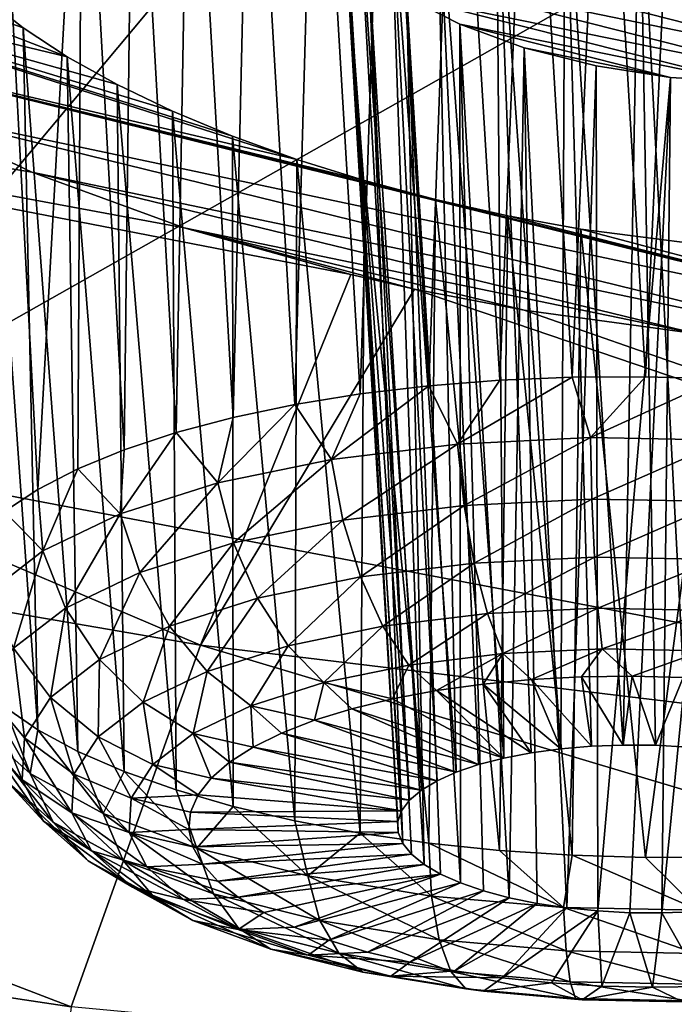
# Model space of a CAD drawing. Header units: metres. Extents: x -90 to 304, y -90 to 74.
# Tile 227 of 570: x 212.57 to 213.91, y -1.5 to 0.51. Entities that reach past the tile are written whole.
import ezdxf

# ---------------------------------------------------------------- set-up
doc = ezdxf.new("R2010")
doc.units = ezdxf.units.M
doc.layers.add('solid_21662050_350', color=7, linetype='CONTINUOUS')

msp = doc.modelspace()

# ---------------------------------------------------------------- linework, layer by layer
at = {"layer": 'solid_21662050_350'}
for points in [[(212.861694, 4.843024, 219.112793), (205.301147, 1.292961, 221.476608), (208.595856, 0.413328, 223.919876)], [(215.873734, 4.158753, 221.013428), (212.861694, 4.843024, 219.112793), (208.595856, 0.413328, 223.919876)], [(215.873734, 4.158753, 221.013428), (208.595856, 0.413328, 223.919876), (212.084122, -0.376045, 226.112442)], [(219.035385, 3.556889, 222.685165), (215.873734, 4.158753, 221.013428), (212.084122, -0.376045, 226.112442)], [(219.035385, 3.556889, 222.685165), (212.084122, -0.376045, 226.112442), (215.744446, -1.070291, 228.040787)], [(213.046768, 1.243594, 167.86676), (213.179489, 1.254418, 167.791367), (213.136154, -0.278692, 167.373703)], [(213.179489, 1.254418, 167.791367), (213.269684, -0.257035, 167.309174), (213.136154, -0.278692, 167.373703)], [(213.179489, 1.254418, 167.791367), (213.319138, 1.259168, 167.728149), (213.269684, -0.257035, 167.309174)], [(213.319138, 1.259168, 167.728149), (213.409592, -0.240371, 167.258087), (213.269684, -0.257035, 167.309174)], [(213.319138, 1.259168, 167.728149), (213.464294, 1.257773, 167.677826), (213.409592, -0.240371, 167.258087)], [(213.464294, 1.257773, 167.677826), (213.554337, -0.228881, 167.220993), (213.409592, -0.240371, 167.258087)], [(213.464294, 1.257773, 167.677826), (213.613525, 1.250233, 167.64093), (213.554337, -0.228881, 167.220993)], [(213.613525, 1.250233, 167.64093), (213.702347, -0.222692, 167.198303), (213.554337, -0.228881, 167.220993)], [(213.613525, 1.250233, 167.64093), (213.765366, 1.236612, 167.617859), (213.702347, -0.222692, 167.198303)], [(212.807098, 1.204262, 168.050903), (212.922241, 1.226814, 167.953583), (212.893997, -0.335982, 167.540085)], [(212.922241, 1.226814, 167.953583), (213.010468, -0.305104, 167.450943), (212.893997, -0.335982, 167.540085)], [(212.922241, 1.226814, 167.953583), (213.046768, 1.243594, 167.86676), (213.010468, -0.305104, 167.450943)], [(213.046768, 1.243594, 167.86676), (213.136154, -0.278692, 167.373703), (213.010468, -0.305104, 167.450943)], [(213.765366, 1.236612, 167.617859), (213.852005, -0.221872, 167.190262), (213.702347, -0.222692, 167.198303)], [(213.765366, 1.236612, 167.617859), (213.918213, 1.217034, 167.608902), (213.852005, -0.221872, 167.190262)], [(213.918213, 1.217034, 167.608902), (214.001663, -0.226429, 167.196945), (213.852005, -0.221872, 167.190262)], [(212.702454, 1.176172, 168.157761), (212.807098, 1.204262, 168.050903), (212.788025, -0.370987, 167.640121)], [(212.807098, 1.204262, 168.050903), (212.893997, -0.335982, 167.540085), (212.788025, -0.370987, 167.640121)], [(212.528488, 1.104564, 168.395752), (212.702454, 1.176172, 168.157761), (212.612091, -0.451803, 167.868408)], [(212.702454, 1.176172, 168.157761), (212.69371, -0.409735, 167.749954), (212.612091, -0.451803, 167.868408)], [(212.702454, 1.176172, 168.157761), (212.788025, -0.370987, 167.640121), (212.69371, -0.409735, 167.749954)], [(212.528488, 1.104564, 168.395752), (212.612091, -0.451803, 167.868408), (212.544052, -0.49673, 167.994156)], [(213.54686, 0.885593, 168.535507), (213.425125, 0.866268, 168.627258), (213.562683, -1.000402, 167.991699)], [(213.687683, 0.890221, 168.472366), (213.54686, 0.885593, 168.535507), (213.67897, -0.981541, 167.935501)], [(213.54686, 0.885593, 168.535507), (213.618896, -0.989641, 167.960022), (213.67897, -0.981541, 167.935501)], [(213.54686, 0.885593, 168.535507), (213.562683, -1.000402, 167.991699), (213.618896, -0.989641, 167.960022)], [(213.687683, 0.890221, 168.472366), (213.67897, -0.981541, 167.935501), (213.741913, -0.976241, 167.918549)], [(213.687683, 0.890221, 168.472366), (213.741913, -0.976241, 167.918549), (213.806656, -0.973832, 167.909439)], [(213.839371, 0.879772, 168.441818), (213.687683, 0.890221, 168.472366), (213.806656, -0.973832, 167.909439)], [(213.425125, 0.866268, 168.627258), (213.329391, 0.833457, 168.742111), (213.465683, -1.029133, 168.074188)], [(213.425125, 0.866268, 168.627258), (213.511337, -1.01364, 168.029968), (213.562683, -1.000402, 167.991699)], [(213.425125, 0.866268, 168.627258), (213.465683, -1.029133, 168.074188), (213.511337, -1.01364, 168.029968)], [(213.839371, 0.879772, 168.441818), (213.806656, -0.973832, 167.909439), (213.872025, -0.974355, 167.908325)], [(213.839371, 0.879772, 168.441818), (213.872025, -0.974355, 167.908325), (213.936981, -0.977801, 167.915268)], [(213.992874, 0.854781, 168.445908), (213.839371, 0.879772, 168.441818), (213.936981, -0.977801, 167.915268)], [(213.329391, 0.833457, 168.742111), (214.465775, 0.481662, 169.177292), (213.265045, 0.789112, 168.873337)], [(213.329391, 0.833457, 168.742111), (213.265045, 0.789112, 168.873337), (213.394608, -1.065768, 168.177338)], [(214.495041, 0.534557, 169.038239), (214.465775, 0.481662, 169.177292), (213.329391, 0.833457, 168.742111)], [(213.329391, 0.833457, 168.742111), (213.426559, -1.046605, 168.123581), (213.465683, -1.029133, 168.074188)], [(213.329391, 0.833457, 168.742111), (213.394608, -1.065768, 168.177338), (213.426559, -1.046605, 168.123581)], [(213.235703, 0.735798, 169.013367), (213.370377, -1.086289, 168.234512), (213.265045, 0.789112, 168.873337)], [(213.235703, 0.735798, 169.013367), (213.265045, 0.789112, 168.873337), (214.402161, 0.437652, 169.307373)], [(213.394608, -1.065768, 168.177338), (213.265045, 0.789112, 168.873337), (213.370377, -1.086289, 168.234512)], [(214.402161, 0.437652, 169.307373), (213.265045, 0.789112, 168.873337), (214.465775, 0.481662, 169.177292)], [(212.671783, 0.431546, 169.972763), (211.935532, 0.609747, 169.828033), (211.827133, 0.756551, 169.513107)], [(212.581909, 0.490565, 169.863022), (211.827133, 0.756551, 169.513107), (212.504822, 0.551051, 169.745041)], [(212.671783, 0.431546, 169.972763), (211.827133, 0.756551, 169.513107), (212.581909, 0.490565, 169.863022)], [(208.976837, -0.086984, 172.869247), (209.432907, 0.728487, 170.604187), (212.943466, -0.769548, 172.892899)], [(209.432907, 0.728487, 170.604187), (213.250595, -0.013291, 170.850067), (212.943466, -0.769548, 172.892899)], [(209.432907, 0.728487, 170.604187), (212.910156, 0.082067, 170.744553), (213.250595, -0.013291, 170.850067)], [(209.432907, 0.728487, 170.604187), (212.599289, 0.196059, 170.583328), (212.910156, 0.082067, 170.744553)], [(209.432907, 0.728487, 170.604187), (212.327377, 0.325062, 170.371643), (212.599289, 0.196059, 170.583328)], [(213.235703, 0.735798, 169.013367), (213.354279, -1.107818, 168.294144), (213.370377, -1.086289, 168.234512)], [(213.235703, 0.735798, 169.013367), (213.346588, -1.129988, 168.355194), (213.354279, -1.107818, 168.294144)], [(213.235703, 0.735798, 169.013367), (213.243088, 0.676536, 169.154266), (213.346588, -1.129988, 168.355194)], [(213.235703, 0.735798, 169.013367), (214.402161, 0.437652, 169.307373), (213.243088, 0.676536, 169.154266)], [(213.243088, 0.676536, 169.154266), (213.347443, -1.152412, 168.416611), (213.346588, -1.129988, 168.355194)], [(213.243088, 0.676536, 169.154266), (213.356827, -1.174723, 168.477386), (213.347443, -1.152412, 168.416611)], [(213.243088, 0.676536, 169.154266), (213.286942, 0.614728, 169.287888), (213.356827, -1.174723, 168.477386)], [(213.243088, 0.676536, 169.154266), (214.402161, 0.437652, 169.307373), (214.308075, 0.405001, 169.421066)], [(213.243088, 0.676536, 169.154266), (214.308075, 0.405001, 169.421066), (213.286942, 0.614728, 169.287888)], [(213.140213, 0.221757, 170.308243), (212.103775, 0.46458, 170.116852), (211.935532, 0.609747, 169.828033)], [(212.773605, 0.37458, 170.073151), (211.935532, 0.609747, 169.828033), (212.671783, 0.431546, 169.972763)], [(212.886398, 0.320253, 170.163132), (211.935532, 0.609747, 169.828033), (212.773605, 0.37458, 170.073151)], [(213.009003, 0.269137, 170.241776), (211.935532, 0.609747, 169.828033), (212.886398, 0.320253, 170.163132)], [(213.140213, 0.221757, 170.308243), (211.935532, 0.609747, 169.828033), (213.009003, 0.269137, 170.241776)], [(213.286942, 0.614728, 169.287888), (213.374573, -1.196521, 168.536438), (213.356827, -1.174723, 168.477386)], [(213.286942, 0.614728, 169.287888), (213.400375, -1.217442, 168.592773), (213.374573, -1.196521, 168.536438)], [(213.286942, 0.614728, 169.287888), (213.36499, 0.553968, 169.406403), (213.400375, -1.217442, 168.592773)], [(213.286942, 0.614728, 169.287888), (214.308075, 0.405001, 169.421066), (214.189102, 0.3855, 169.511993)], [(213.286942, 0.614728, 169.287888), (214.189102, 0.3855, 169.511993), (213.36499, 0.553968, 169.406403)], [(212.504822, 0.551051, 169.745041), (212.544022, -0.896002, 169.088348), (212.612061, -0.942627, 169.213486)], [(212.581909, 0.490565, 169.863022), (212.504822, 0.551051, 169.745041), (212.612061, -0.942627, 169.213486)], [(213.36499, 0.553968, 169.406403), (213.433823, -1.237126, 168.645416), (213.400375, -1.217442, 168.592773)], [(213.36499, 0.553968, 169.406403), (213.474304, -1.255237, 168.693481), (213.433823, -1.237126, 168.645416)], [(213.36499, 0.553968, 169.406403), (213.472824, 0.497885, 169.50264), (213.474304, -1.255237, 168.693481)], [(213.36499, 0.553968, 169.406403), (214.189102, 0.3855, 169.511993), (214.051773, 0.380154, 169.575333)], [(213.36499, 0.553968, 169.406403), (214.051773, 0.380154, 169.575333), (213.472824, 0.497885, 169.50264)], [(212.581909, 0.490565, 169.863022), (212.612061, -0.942627, 169.213486), (212.693665, -0.986733, 169.331192)], [(212.671783, 0.431546, 169.972763), (212.581909, 0.490565, 169.863022), (212.693665, -0.986733, 169.331192)], [(213.472824, 0.497885, 169.50264), (213.521149, -1.27147, 168.73616), (213.474304, -1.255237, 168.693481)], [(213.472824, 0.497885, 169.50264), (213.573547, -1.285536, 168.772675), (213.521149, -1.27147, 168.73616)], [(213.472824, 0.497885, 169.50264), (213.604172, 0.449876, 169.570694), (213.573547, -1.285536, 168.772675)], [(213.472824, 0.497885, 169.50264), (214.051773, 0.380154, 169.575333), (213.903152, 0.389355, 169.607559)], [(213.472824, 0.497885, 169.50264), (213.903152, 0.389355, 169.607559), (213.604172, 0.449876, 169.570694)], [(214.620224, -0.159019, 170.700699), (212.327377, 0.325062, 170.371643), (212.103775, 0.46458, 170.116852)], [(213.423004, 0.140123, 170.402039), (214.620224, -0.159019, 170.700699), (212.103775, 0.46458, 170.116852)], [(213.278702, 0.178599, 170.361862), (212.103775, 0.46458, 170.116852), (213.140213, 0.221757, 170.308243)], [(213.423004, 0.140123, 170.402039), (212.103775, 0.46458, 170.116852), (213.278702, 0.178599, 170.361862)], [(213.604172, 0.449876, 169.570694), (213.6306, -1.297204, 168.802429), (213.573547, -1.285536, 168.772675)], [(213.604172, 0.449876, 169.570694), (213.691345, -1.30627, 168.824921), (213.6306, -1.297204, 168.802429)], [(213.604172, 0.449876, 169.570694), (213.750916, 0.412941, 169.606293), (213.691345, -1.30627, 168.824921)], [(213.604172, 0.449876, 169.570694), (213.903152, 0.389355, 169.607559), (213.750916, 0.412941, 169.606293)], [(212.671783, 0.431546, 169.972763), (212.693665, -0.986733, 169.331192), (212.787979, -1.027837, 169.440186)], [(212.773605, 0.37458, 170.073151), (212.671783, 0.431546, 169.972763), (212.787979, -1.027837, 169.440186)], [(213.750916, 0.412941, 169.606293), (213.75473, -1.31258, 168.839767), (213.691345, -1.30627, 168.824921)], [(213.750916, 0.412941, 169.606293), (213.903152, 0.389355, 169.607559), (213.75473, -1.31258, 168.839767)], [(213.903152, 0.389355, 169.607559), (213.819672, -1.316026, 168.846695), (213.75473, -1.31258, 168.839767)], [(213.903152, 0.389355, 169.607559), (213.885056, -1.316549, 168.845596), (213.819672, -1.316026, 168.846695)], [(213.903152, 0.389355, 169.607559), (214.051773, 0.380154, 169.575333), (213.885056, -1.316549, 168.845596)], [(212.773605, 0.37458, 170.073151), (212.787979, -1.027837, 169.440186), (212.893936, -1.065488, 169.539261)], [(212.886398, 0.320253, 170.163132), (212.773605, 0.37458, 170.073151), (212.893936, -1.065488, 169.539261)], [(214.051773, 0.380154, 169.575333), (213.949799, -1.31414, 168.836487), (213.885056, -1.316549, 168.845596)], [(214.297272, -0.158444, 170.817505), (212.599289, 0.196059, 170.583328), (212.327377, 0.325062, 170.371643)], [(214.297272, -0.158444, 170.817505), (212.327377, 0.325062, 170.371643), (214.620224, -0.159019, 170.700699)], [(212.886398, 0.320253, 170.163132), (212.893936, -1.065488, 169.539261), (213.010391, -1.099273, 169.627335)], [(213.009003, 0.269137, 170.241776), (212.886398, 0.320253, 170.163132), (213.010391, -1.099273, 169.627335)], [(213.009003, 0.269137, 170.241776), (213.010391, -1.099273, 169.627335), (213.136078, -1.128824, 169.703445)], [(213.140213, 0.221757, 170.308243), (213.009003, 0.269137, 170.241776), (213.136078, -1.128824, 169.703445)], [(213.140213, 0.221757, 170.308243), (213.136078, -1.128824, 169.703445), (213.269608, -1.153815, 169.766754)], [(213.278702, 0.178599, 170.361862), (213.140213, 0.221757, 170.308243), (213.269608, -1.153815, 169.766754)], [(213.956589, -0.134313, 170.883881), (212.910156, 0.082067, 170.744553), (212.599289, 0.196059, 170.583328)], [(213.956589, -0.134313, 170.883881), (212.599289, 0.196059, 170.583328), (214.297272, -0.158444, 170.817505)], [(213.278702, 0.178599, 170.361862), (213.269608, -1.153815, 169.766754), (213.4095, -1.173973, 169.816574)], [(213.423004, 0.140123, 170.402039), (213.278702, 0.178599, 170.361862), (213.4095, -1.173973, 169.816574)], [(213.423004, 0.140123, 170.402039), (213.4095, -1.173973, 169.816574), (213.55426, -1.189077, 169.852356)], [(213.570938, 0.106868, 170.428299), (214.620224, -0.159019, 170.700699), (213.423004, 0.140123, 170.402039)], [(213.570938, 0.106868, 170.428299), (213.423004, 0.140123, 170.402039), (213.55426, -1.189077, 169.852356)], [(213.570938, 0.106868, 170.428299), (213.55426, -1.189077, 169.852356), (213.702271, -1.198962, 169.873718)], [(213.720184, 0.079219, 170.440536), (214.620224, -0.159019, 170.700699), (213.570938, 0.106868, 170.428299)], [(213.720184, 0.079219, 170.440536), (213.570938, 0.106868, 170.428299), (213.702271, -1.198962, 169.873718)], [(212.910156, 0.082067, 170.744553), (213.380676, -0.042965, 170.874084), (213.250595, -0.013291, 170.850067)], [(213.604553, -0.086062, 170.896194), (213.380676, -0.042965, 170.874084), (212.910156, 0.082067, 170.744553)], [(213.604553, -0.086062, 170.896194), (212.910156, 0.082067, 170.744553), (213.956589, -0.134313, 170.883881)], [(213.720184, 0.079219, 170.440536), (213.702271, -1.198962, 169.873718), (213.851929, -1.203519, 169.880417)], [(214.016556, 0.041083, 170.424301), (214.620224, -0.159019, 170.700699), (213.720184, 0.079219, 170.440536)], [(214.016556, 0.041083, 170.424301), (213.720184, 0.079219, 170.440536), (213.851929, -1.203519, 169.880417)], [(214.016556, 0.041083, 170.424301), (213.851929, -1.203519, 169.880417), (214.001587, -1.202699, 169.87236)], [(213.250595, -0.013291, 170.850067), (213.380676, -0.042965, 170.874084), (212.943466, -0.769548, 172.892899)], [(216.928696, -1.249815, 172.666702), (212.943466, -0.769548, 172.892899), (213.380676, -0.042965, 170.874084)], [(213.604553, -0.086062, 170.896194), (216.928696, -1.249815, 172.666702), (213.380676, -0.042965, 170.874084)], [(208.710083, -0.912026, 175.160889), (208.976837, -0.086984, 172.869247), (212.67981, -1.508452, 174.945282)], [(208.976837, -0.086984, 172.869247), (212.943466, -0.769548, 172.892899), (212.67981, -1.508452, 174.945282)], [(213.604553, -0.086062, 170.896194), (213.956589, -0.134313, 170.883881), (216.928696, -1.249815, 172.666702)], [(213.211334, -0.390564, 167.317673), (213.269684, -0.257035, 167.309174), (213.409592, -0.240371, 167.258087)], [(213.468292, -0.359294, 167.222031), (213.211334, -0.390564, 167.317673), (213.409592, -0.240371, 167.258087)], [(213.468292, -0.359294, 167.222031), (213.409592, -0.240371, 167.258087), (213.554337, -0.228881, 167.220993)], [(213.468292, -0.359294, 167.222031), (213.554337, -0.228881, 167.220993), (213.702347, -0.222692, 167.198303)], [(213.739929, -0.346055, 167.175232), (213.468292, -0.359294, 167.222031), (213.702347, -0.222692, 167.198303)], [(213.739929, -0.346055, 167.175232), (213.702347, -0.222692, 167.198303), (213.852005, -0.221872, 167.190262)], [(213.739929, -0.346055, 167.175232), (213.852005, -0.221872, 167.190262), (214.001663, -0.226429, 167.196945)], [(214.015808, -0.351357, 167.179062), (213.739929, -0.346055, 167.175232), (214.001663, -0.226429, 167.196945)], [(213.211334, -0.390564, 167.317673), (213.136154, -0.278692, 167.373703), (213.269684, -0.257035, 167.309174)], [(212.978928, -0.438664, 167.458496), (213.010468, -0.305104, 167.450943), (213.136154, -0.278692, 167.373703)], [(213.211334, -0.390564, 167.317673), (212.978928, -0.438664, 167.458496), (213.136154, -0.278692, 167.373703)], [(212.978928, -0.438664, 167.458496), (212.893997, -0.335982, 167.540085), (213.010468, -0.305104, 167.450943)], [(212.780014, -0.501745, 167.639069), (212.788025, -0.370987, 167.640121), (212.893997, -0.335982, 167.540085)], [(212.978928, -0.438664, 167.458496), (212.780014, -0.501745, 167.639069), (212.893997, -0.335982, 167.540085)], [(213.234528, -0.514503, 167.324066), (213.211334, -0.390564, 167.317673), (213.468292, -0.359294, 167.222031)], [(213.234528, -0.514503, 167.324066), (213.468292, -0.359294, 167.222031), (213.481552, -0.484442, 167.232117)], [(213.481552, -0.484442, 167.232117), (213.468292, -0.359294, 167.222031), (213.739929, -0.346055, 167.175232)], [(213.481552, -0.484442, 167.232117), (213.739929, -0.346055, 167.175232), (213.742691, -0.471715, 167.187134)], [(213.742691, -0.471715, 167.187134), (213.739929, -0.346055, 167.175232), (214.015808, -0.351357, 167.179062)], [(213.742691, -0.471715, 167.187134), (214.015808, -0.351357, 167.179062), (214.007904, -0.476812, 167.190826)], [(215.744446, -1.070291, 228.040787), (212.084122, -0.376045, 226.112442), (212.176163, -5.941883, 232.982635)], [(212.780014, -0.501745, 167.639069), (212.69371, -0.409735, 167.749954), (212.788025, -0.370987, 167.640121)], [(213.011108, -0.560743, 167.459442), (212.978928, -0.438664, 167.458496), (213.211334, -0.390564, 167.317673)], [(213.011108, -0.560743, 167.459442), (213.211334, -0.390564, 167.317673), (213.234528, -0.514503, 167.324066)], [(212.622223, -0.577383, 167.852463), (212.612091, -0.451803, 167.868408), (212.69371, -0.409735, 167.749954)], [(212.780014, -0.501745, 167.639069), (212.622223, -0.577383, 167.852463), (212.69371, -0.409735, 167.749954)], [(212.819885, -0.621385, 167.633041), (212.780014, -0.501745, 167.639069), (212.978928, -0.438664, 167.458496)], [(212.819885, -0.621385, 167.633041), (212.978928, -0.438664, 167.458496), (213.011108, -0.560743, 167.459442)], [(212.622223, -0.577383, 167.852463), (212.544052, -0.49673, 167.994156), (212.612091, -0.451803, 167.868408)], [(213.481552, -0.484442, 167.232117), (213.742691, -0.471715, 167.187134), (213.502304, -0.602305, 167.272339)], [(213.742691, -0.471715, 167.187134), (213.747772, -0.590342, 167.230042), (213.502304, -0.602305, 167.272339)], [(213.742691, -0.471715, 167.187134), (214.007904, -0.476812, 167.190826), (213.747772, -0.590342, 167.230042)], [(214.007904, -0.476812, 167.190826), (213.99707, -0.595133, 167.233505), (213.747772, -0.590342, 167.230042)], [(212.622223, -0.577383, 167.852463), (212.511642, -0.662672, 168.090485), (212.544052, -0.49673, 167.994156)], [(212.668198, -0.694099, 167.838181), (212.622223, -0.577383, 167.852463), (212.780014, -0.501745, 167.639069)], [(212.668198, -0.694099, 167.838181), (212.780014, -0.501745, 167.639069), (212.819885, -0.621385, 167.633041)], [(213.234528, -0.514503, 167.324066), (213.481552, -0.484442, 167.232117), (213.270111, -0.630562, 167.358765)], [(213.481552, -0.484442, 167.232117), (213.502304, -0.602305, 167.272339), (213.270111, -0.630562, 167.358765)], [(213.011108, -0.560743, 167.459442), (213.234528, -0.514503, 167.324066), (213.060104, -0.674026, 167.486008)], [(213.234528, -0.514503, 167.324066), (213.270111, -0.630562, 167.358765), (213.060104, -0.674026, 167.486008)], [(212.819885, -0.621385, 167.633041), (213.011108, -0.560743, 167.459442), (212.880356, -0.731029, 167.649185)], [(213.011108, -0.560743, 167.459442), (213.060104, -0.674026, 167.486008), (212.880356, -0.731029, 167.649185)], [(212.56189, -0.77609, 168.067001), (212.511642, -0.662672, 168.090485), (212.622223, -0.577383, 167.852463)], [(212.668198, -0.694099, 167.838181), (212.56189, -0.77609, 168.067001), (212.622223, -0.577383, 167.852463)], [(213.270111, -0.630562, 167.358765), (213.502304, -0.602305, 167.272339), (213.315826, -0.731341, 167.41954)], [(213.502304, -0.602305, 167.272339), (213.529251, -0.705369, 167.340088), (213.315826, -0.731341, 167.41954)], [(213.502304, -0.602305, 167.272339), (213.747772, -0.590342, 167.230042), (213.529251, -0.705369, 167.340088)], [(213.747772, -0.590342, 167.230042), (213.754868, -0.694374, 167.301224), (213.529251, -0.705369, 167.340088)], [(213.747772, -0.590342, 167.230042), (213.99707, -0.595133, 167.233505), (213.754868, -0.694374, 167.301224)], [(213.99707, -0.595133, 167.233505), (213.984009, -0.698777, 167.304413), (213.754868, -0.694374, 167.301224)], [(212.668198, -0.694099, 167.838181), (212.819885, -0.621385, 167.633041), (212.737778, -0.799378, 167.842026)], [(212.819885, -0.621385, 167.633041), (212.880356, -0.731029, 167.649185), (212.737778, -0.799378, 167.842026)], [(213.060104, -0.674026, 167.486008), (213.270111, -0.630562, 167.358765), (213.122803, -0.771292, 167.536499)], [(213.270111, -0.630562, 167.358765), (213.315826, -0.731341, 167.41954), (213.122803, -0.771292, 167.536499)], [(212.880356, -0.731029, 167.649185), (213.060104, -0.674026, 167.486008), (212.957581, -0.823686, 167.686478)], [(213.060104, -0.674026, 167.486008), (213.122803, -0.771292, 167.536499), (212.957581, -0.823686, 167.686478)], [(212.668198, -0.694099, 167.838181), (212.637848, -0.876448, 168.057098), (212.56189, -0.77609, 168.067001)], [(212.668198, -0.694099, 167.838181), (212.737778, -0.799378, 167.842026), (212.637848, -0.876448, 168.057098)], [(213.529251, -0.705369, 167.340088), (213.754868, -0.694374, 167.301224), (213.560654, -0.787063, 167.431091)], [(213.754868, -0.694374, 167.301224), (213.763519, -0.777176, 167.396133), (213.560654, -0.787063, 167.431091)], [(213.754868, -0.694374, 167.301224), (213.984009, -0.698777, 167.304413), (213.763519, -0.777176, 167.396133)], [(213.984009, -0.698777, 167.304413), (213.969543, -0.781136, 167.399002), (213.763519, -0.777176, 167.396133)], [(213.315826, -0.731341, 167.41954), (213.529251, -0.705369, 167.340088), (213.368744, -0.810416, 167.502518)], [(213.529251, -0.705369, 167.340088), (213.560654, -0.787063, 167.431091), (213.368744, -0.810416, 167.502518)], [(212.737778, -0.799378, 167.842026), (212.880356, -0.731029, 167.649185), (212.826523, -0.886509, 167.863724)], [(212.880356, -0.731029, 167.649185), (212.957581, -0.823686, 167.686478), (212.826523, -0.886509, 167.863724)], [(213.122803, -0.771292, 167.536499), (213.315826, -0.731341, 167.41954), (213.19519, -0.846338, 167.607681)], [(213.315826, -0.731341, 167.41954), (213.368744, -0.810416, 167.502518), (213.19519, -0.846338, 167.607681)], [(212.505035, -0.864208, 168.310684), (212.56189, -0.77609, 168.067001), (212.584396, -0.959277, 168.286163)], [(212.584396, -0.959277, 168.286163), (212.56189, -0.77609, 168.067001), (212.637848, -0.876448, 168.057098)], [(216.648666, -1.879289, 174.415131), (212.67981, -1.508452, 174.945282), (212.943466, -0.769548, 172.892899)], [(216.928696, -1.249815, 172.666702), (216.648666, -1.879289, 174.415131), (212.943466, -0.769548, 172.892899)], [(212.957581, -0.823686, 167.686478), (213.122803, -0.771292, 167.536499), (213.046631, -0.893448, 167.742538)], [(213.122803, -0.771292, 167.536499), (213.19519, -0.846338, 167.607681), (213.046631, -0.893448, 167.742538)], [(213.560654, -0.787063, 167.431091), (213.763519, -0.777176, 167.396133), (213.619568, -0.840154, 167.53299)], [(213.763519, -0.777176, 167.396133), (213.721512, -0.834679, 167.514038), (213.619568, -0.840154, 167.53299)], [(213.763519, -0.777176, 167.396133), (213.825027, -0.833178, 167.50592), (213.721512, -0.834679, 167.514038)], [(213.763519, -0.777176, 167.396133), (213.969543, -0.781136, 167.399002), (213.825027, -0.833178, 167.50592)], [(213.969543, -0.781136, 167.399002), (213.928802, -0.835672, 167.508728), (213.825027, -0.833178, 167.50592)], [(212.737778, -0.799378, 167.842026), (212.73468, -0.957348, 168.061417), (212.637848, -0.876448, 168.057098)], [(212.737778, -0.799378, 167.842026), (212.826523, -0.886509, 167.863724), (212.73468, -0.957348, 168.061417)], [(213.368744, -0.810416, 167.502518), (213.560654, -0.787063, 167.431091), (213.425446, -0.862706, 167.60231)], [(213.560654, -0.787063, 167.431091), (213.520462, -0.849536, 167.562546), (213.425446, -0.862706, 167.60231)], [(213.560654, -0.787063, 167.431091), (213.619568, -0.840154, 167.53299), (213.520462, -0.849536, 167.562546)], [(212.826523, -0.886509, 167.863724), (212.957581, -0.823686, 167.686478), (212.928802, -0.949936, 167.901917)], [(212.957581, -0.823686, 167.686478), (213.046631, -0.893448, 167.742538), (212.928802, -0.949936, 167.901917)], [(213.19519, -0.846338, 167.607681), (213.368744, -0.810416, 167.502518), (213.335724, -0.879499, 167.65181)], [(213.368744, -0.810416, 167.502518), (213.425446, -0.862706, 167.60231), (213.335724, -0.879499, 167.65181)], [(213.520462, -0.849536, 167.562546), (213.619568, -0.840154, 167.53299), (213.67897, -0.981541, 167.935501)], [(213.619568, -0.840154, 167.53299), (213.721512, -0.834679, 167.514038), (213.741913, -0.976241, 167.918549)], [(213.619568, -0.840154, 167.53299), (213.741913, -0.976241, 167.918549), (213.67897, -0.981541, 167.935501)], [(213.721512, -0.834679, 167.514038), (213.825027, -0.833178, 167.50592), (213.806656, -0.973832, 167.909439)], [(213.721512, -0.834679, 167.514038), (213.806656, -0.973832, 167.909439), (213.741913, -0.976241, 167.918549)], [(213.825027, -0.833178, 167.50592), (213.872025, -0.974355, 167.908325), (213.806656, -0.973832, 167.909439)], [(213.825027, -0.833178, 167.50592), (213.928802, -0.835672, 167.508728), (213.872025, -0.974355, 167.908325)], [(213.928802, -0.835672, 167.508728), (213.936981, -0.977801, 167.915268), (213.872025, -0.974355, 167.908325)], [(212.59613, -1.031922, 169.099121), (212.544022, -0.896002, 169.088348), (212.490326, -0.847368, 168.957138)], [(212.495575, -0.942575, 168.85817), (212.59613, -1.031922, 169.099121), (212.490326, -0.847368, 168.957138)], [(212.499817, -0.955065, 168.559875), (212.505035, -0.864208, 168.310684), (212.579498, -1.044682, 168.520386)], [(212.505035, -0.864208, 168.310684), (212.584396, -0.959277, 168.286163), (212.579498, -1.044682, 168.520386)], [(213.046631, -0.893448, 167.742538), (213.19519, -0.846338, 167.607681), (213.176559, -0.923065, 167.777359)], [(213.19519, -0.846338, 167.607681), (213.252411, -0.899703, 167.710403), (213.176559, -0.923065, 167.777359)], [(213.19519, -0.846338, 167.607681), (213.335724, -0.879499, 167.65181), (213.252411, -0.899703, 167.710403)], [(213.335724, -0.879499, 167.65181), (213.425446, -0.862706, 167.60231), (213.562683, -1.000402, 167.991699)], [(213.425446, -0.862706, 167.60231), (213.520462, -0.849536, 167.562546), (213.618896, -0.989641, 167.960022)], [(213.425446, -0.862706, 167.60231), (213.618896, -0.989641, 167.960022), (213.562683, -1.000402, 167.991699)], [(213.520462, -0.849536, 167.562546), (213.67897, -0.981541, 167.935501), (213.618896, -0.989641, 167.960022)], [(212.584396, -0.959277, 168.286163), (212.637848, -0.876448, 168.057098), (212.685547, -1.03348, 168.271957)], [(212.685547, -1.03348, 168.271957), (212.637848, -0.876448, 168.057098), (212.73468, -0.957348, 168.061417)], [(213.252411, -0.899703, 167.710403), (213.335724, -0.879499, 167.65181), (213.562683, -1.000402, 167.991699)], [(212.59613, -1.031922, 169.099121), (212.612061, -0.942627, 169.213486), (212.544022, -0.896002, 169.088348)], [(212.826523, -0.886509, 167.863724), (212.846207, -1.013631, 168.079666), (212.73468, -0.957348, 168.061417)], [(212.826523, -0.886509, 167.863724), (212.928802, -0.949936, 167.901917), (212.846207, -1.013631, 168.079666)], [(212.928802, -0.949936, 167.901917), (213.046631, -0.893448, 167.742538), (213.050949, -0.97805, 167.932907)], [(213.046631, -0.893448, 167.742538), (213.176559, -0.923065, 167.777359), (213.109131, -0.94929, 167.851852)], [(213.046631, -0.893448, 167.742538), (213.109131, -0.94929, 167.851852), (213.050949, -0.97805, 167.932907)], [(213.176559, -0.923065, 167.777359), (213.252411, -0.899703, 167.710403), (213.511337, -1.01364, 168.029968)], [(213.252411, -0.899703, 167.710403), (213.562683, -1.000402, 167.991699), (213.511337, -1.01364, 168.029968)], [(208.634247, -1.741603, 177.465134), (208.710083, -0.912026, 175.160889), (212.591751, -2.252136, 177.010941)], [(208.710083, -0.912026, 175.160889), (212.67981, -1.508452, 174.945282), (212.591751, -2.252136, 177.010941)], [(213.109131, -0.94929, 167.851852), (213.176559, -0.923065, 167.777359), (213.465683, -1.029133, 168.074188)], [(213.176559, -0.923065, 167.777359), (213.511337, -1.01364, 168.029968), (213.465683, -1.029133, 168.074188)], [(212.643112, -1.131064, 169.036636), (212.59613, -1.031922, 169.099121), (212.495575, -0.942575, 168.85817)], [(212.643112, -1.131064, 169.036636), (212.495575, -0.942575, 168.85817), (212.546432, -1.045172, 168.805008)], [(212.59613, -1.031922, 169.099121), (212.744904, -1.113451, 169.316788), (212.612061, -0.942627, 169.213486)], [(212.744904, -1.113451, 169.316788), (212.693665, -0.986733, 169.331192), (212.612061, -0.942627, 169.213486)], [(212.499817, -0.955065, 168.559875), (212.579498, -1.044682, 168.520386), (212.623322, -1.12938, 168.750809)], [(212.546432, -1.045172, 168.805008), (212.499817, -0.955065, 168.559875), (212.623322, -1.12938, 168.750809)], [(212.579498, -1.044682, 168.520386), (212.584396, -0.959277, 168.286163), (212.681046, -1.111979, 168.487244)], [(212.584396, -0.959277, 168.286163), (212.685547, -1.03348, 168.271957), (212.681046, -1.111979, 168.487244)], [(212.685547, -1.03348, 168.271957), (212.73468, -0.957348, 168.061417), (212.802032, -1.082085, 168.268967)], [(212.802032, -1.082085, 168.268967), (212.73468, -0.957348, 168.061417), (212.846207, -1.013631, 168.079666)], [(212.846207, -1.013631, 168.079666), (212.928802, -0.949936, 167.901917), (212.965195, -1.041695, 168.110657)], [(212.928802, -0.949936, 167.901917), (213.050949, -0.97805, 167.932907), (213.002777, -1.008981, 168.019547)], [(212.928802, -0.949936, 167.901917), (213.002777, -1.008981, 168.019547), (212.965195, -1.041695, 168.110657)], [(213.050949, -0.97805, 167.932907), (213.109131, -0.94929, 167.851852), (213.426559, -1.046605, 168.123581)], [(213.109131, -0.94929, 167.851852), (213.465683, -1.029133, 168.074188), (213.426559, -1.046605, 168.123581)], [(213.002777, -1.008981, 168.019547), (213.050949, -0.97805, 167.932907), (213.394608, -1.065768, 168.177338)], [(213.050949, -0.97805, 167.932907), (213.426559, -1.046605, 168.123581), (213.394608, -1.065768, 168.177338)], [(212.744904, -1.113451, 169.316788), (212.787979, -1.027837, 169.440186), (212.693665, -0.986733, 169.331192)], [(212.802032, -1.082085, 168.268967), (212.846207, -1.013631, 168.079666), (212.938705, -1.075782, 168.205093)], [(212.938705, -1.075782, 168.205093), (212.846207, -1.013631, 168.079666), (212.965195, -1.041695, 168.110657)], [(212.965195, -1.041695, 168.110657), (213.002777, -1.008981, 168.019547), (213.370377, -1.086289, 168.234512)], [(213.002777, -1.008981, 168.019547), (213.394608, -1.065768, 168.177338), (213.370377, -1.086289, 168.234512)], [(212.546432, -1.045172, 168.805008), (212.623322, -1.12938, 168.750809), (212.714203, -1.210116, 168.968536)], [(212.643112, -1.131064, 169.036636), (212.546432, -1.045172, 168.805008), (212.714203, -1.210116, 168.968536)], [(212.579498, -1.044682, 168.520386), (212.681046, -1.111979, 168.487244), (212.721329, -1.18983, 168.699036)], [(212.623322, -1.12938, 168.750809), (212.579498, -1.044682, 168.520386), (212.721329, -1.18983, 168.699036)], [(212.786118, -1.209441, 169.24588), (212.744904, -1.113451, 169.316788), (212.59613, -1.031922, 169.099121)], [(212.786118, -1.209441, 169.24588), (212.59613, -1.031922, 169.099121), (212.643112, -1.131064, 169.036636)], [(212.681046, -1.111979, 168.487244), (212.685547, -1.03348, 168.271957), (212.797989, -1.152669, 168.462555)], [(212.685547, -1.03348, 168.271957), (212.802032, -1.082085, 168.268967), (212.797989, -1.152669, 168.462555)], [(212.744904, -1.113451, 169.316788), (212.936142, -1.18403, 169.502792), (212.787979, -1.027837, 169.440186)], [(212.936142, -1.18403, 169.502792), (212.893936, -1.065488, 169.539261), (212.787979, -1.027837, 169.440186)], [(212.938705, -1.075782, 168.205093), (212.965195, -1.041695, 168.110657), (213.354279, -1.107818, 168.294144)], [(212.965195, -1.041695, 168.110657), (213.370377, -1.086289, 168.234512), (213.354279, -1.107818, 168.294144)], [(215.744446, -1.070291, 228.040787), (212.176163, -5.941883, 232.982635), (216.540344, -6.631956, 234.899384)], [(212.797989, -1.152669, 168.462555), (212.802032, -1.082085, 168.268967), (212.920105, -1.146343, 168.399185)], [(212.802032, -1.082085, 168.268967), (212.938705, -1.075782, 168.205093), (212.923615, -1.110811, 168.301666)], [(212.802032, -1.082085, 168.268967), (212.923615, -1.110811, 168.301666), (212.920105, -1.146343, 168.399185)], [(212.936142, -1.18403, 169.502792), (213.010391, -1.099273, 169.627335), (212.893936, -1.065488, 169.539261)], [(212.938705, -1.075782, 168.205093), (213.354279, -1.107818, 168.294144), (212.923615, -1.110811, 168.301666)], [(212.936142, -1.18403, 169.502792), (213.162521, -1.240946, 169.649994), (213.010391, -1.099273, 169.627335)], [(213.162521, -1.240946, 169.649994), (213.136078, -1.128824, 169.703445), (213.010391, -1.099273, 169.627335)], [(212.681046, -1.111979, 168.487244), (212.797989, -1.152669, 168.462555), (212.834213, -1.222668, 168.652985)], [(212.721329, -1.18983, 168.699036), (212.681046, -1.111979, 168.487244), (212.834213, -1.222668, 168.652985)], [(212.969971, -1.277291, 169.424698), (212.936142, -1.18403, 169.502792), (212.744904, -1.113451, 169.316788)], [(212.969971, -1.277291, 169.424698), (212.744904, -1.113451, 169.316788), (212.786118, -1.209441, 169.24588)], [(212.923615, -1.110811, 168.301666), (213.346588, -1.129988, 168.355194), (212.920105, -1.146343, 168.399185)], [(212.923615, -1.110811, 168.301666), (213.354279, -1.107818, 168.294144), (213.346588, -1.129988, 168.355194)], [(212.623322, -1.12938, 168.750809), (212.721329, -1.18983, 168.699036), (212.804855, -1.264039, 168.89917)], [(212.714203, -1.210116, 168.968536), (212.623322, -1.12938, 168.750809), (212.804855, -1.264039, 168.89917)], [(212.643112, -1.131064, 169.036636), (212.714203, -1.210116, 168.968536), (212.848618, -1.283789, 169.165222)], [(212.786118, -1.209441, 169.24588), (212.643112, -1.131064, 169.036636), (212.848618, -1.283789, 169.165222)], [(212.920105, -1.146343, 168.399185), (213.346588, -1.129988, 168.355194), (213.347443, -1.152412, 168.416611)], [(213.162521, -1.240946, 169.649994), (213.269608, -1.153815, 169.766754), (213.136078, -1.128824, 169.703445)], [(212.797989, -1.152669, 168.462555), (212.920105, -1.146343, 168.399185), (212.928253, -1.181931, 168.496399)], [(212.797989, -1.152669, 168.462555), (212.928253, -1.181931, 168.496399), (212.947937, -1.217127, 168.592087)], [(212.834213, -1.222668, 168.652985), (212.797989, -1.152669, 168.462555), (212.947937, -1.217127, 168.592087)], [(212.920105, -1.146343, 168.399185), (213.347443, -1.152412, 168.416611), (212.928253, -1.181931, 168.496399)], [(212.928253, -1.181931, 168.496399), (213.347443, -1.152412, 168.416611), (213.356827, -1.174723, 168.477386)], [(213.162521, -1.240946, 169.649994), (213.415329, -1.282013, 169.752747), (213.269608, -1.153815, 169.766754)], [(213.415329, -1.282013, 169.752747), (213.4095, -1.173973, 169.816574), (213.269608, -1.153815, 169.766754)], [(212.928253, -1.181931, 168.496399), (213.356827, -1.174723, 168.477386), (212.947937, -1.217127, 168.592087)], [(213.187592, -1.332007, 169.566223), (213.162521, -1.240946, 169.649994), (212.936142, -1.18403, 169.502792)], [(213.187592, -1.332007, 169.566223), (212.936142, -1.18403, 169.502792), (212.969971, -1.277291, 169.424698)], [(212.947937, -1.217127, 168.592087), (213.356827, -1.174723, 168.477386), (213.374573, -1.196521, 168.536438)], [(213.684845, -1.305651, 169.807083), (213.55426, -1.189077, 169.852356), (213.4095, -1.173973, 169.816574)], [(213.415329, -1.282013, 169.752747), (213.684845, -1.305651, 169.807083), (213.4095, -1.173973, 169.816574)], [(212.721329, -1.18983, 168.699036), (212.834213, -1.222668, 168.652985), (212.909302, -1.289393, 168.832932)], [(212.804855, -1.264039, 168.89917), (212.721329, -1.18983, 168.699036), (212.909302, -1.289393, 168.832932)], [(212.947937, -1.217127, 168.592087), (213.374573, -1.196521, 168.536438), (212.978912, -1.251488, 168.685043)], [(212.978912, -1.251488, 168.685043), (213.374573, -1.196521, 168.536438), (213.400375, -1.217442, 168.592773)], [(213.684845, -1.305651, 169.807083), (213.702271, -1.198962, 169.873718), (213.55426, -1.189077, 169.852356)], [(213.684845, -1.305651, 169.807083), (213.960724, -1.310953, 169.810913), (213.702271, -1.198962, 169.873718)], [(213.960724, -1.310953, 169.810913), (213.851929, -1.203519, 169.880417), (213.702271, -1.198962, 169.873718)], [(213.960724, -1.310953, 169.810913), (214.001587, -1.202699, 169.87236), (213.851929, -1.203519, 169.880417)], [(212.714203, -1.210116, 168.968536), (212.804855, -1.264039, 168.89917), (212.928421, -1.331755, 169.079956)], [(212.848618, -1.283789, 169.165222), (212.714203, -1.210116, 168.968536), (212.928421, -1.331755, 169.079956)], [(212.786118, -1.209441, 169.24588), (212.848618, -1.283789, 169.165222), (213.021439, -1.347567, 169.333313)], [(212.969971, -1.277291, 169.424698), (212.786118, -1.209441, 169.24588), (213.021439, -1.347567, 169.333313)], [(212.834213, -1.222668, 168.652985), (212.947937, -1.217127, 168.592087), (212.978912, -1.251488, 168.685043)], [(212.834213, -1.222668, 168.652985), (212.978912, -1.251488, 168.685043), (213.020782, -1.284584, 168.774124)], [(212.909302, -1.289393, 168.832932), (212.834213, -1.222668, 168.652985), (213.020782, -1.284584, 168.774124)], [(212.978912, -1.251488, 168.685043), (213.400375, -1.217442, 168.592773), (213.020782, -1.284584, 168.774124)], [(213.020782, -1.284584, 168.774124), (213.400375, -1.217442, 168.592773), (213.433823, -1.237126, 168.645416)], [(213.020782, -1.284584, 168.774124), (213.433823, -1.237126, 168.645416), (213.073029, -1.315996, 168.858185)], [(213.073029, -1.315996, 168.858185), (213.433823, -1.237126, 168.645416), (213.134995, -1.345331, 168.936172)], [(213.134995, -1.345331, 168.936172), (213.433823, -1.237126, 168.645416), (213.474304, -1.255237, 168.693481)], [(213.430634, -1.371485, 169.664993), (213.415329, -1.282013, 169.752747), (213.162521, -1.240946, 169.649994)], [(213.430634, -1.371485, 169.664993), (213.162521, -1.240946, 169.649994), (213.187592, -1.332007, 169.566223)], [(212.804855, -1.264039, 168.89917), (212.909302, -1.289393, 168.832932), (213.020401, -1.350281, 168.995483)], [(212.928421, -1.331755, 169.079956), (212.804855, -1.264039, 168.89917), (213.020401, -1.350281, 168.995483)], [(213.134995, -1.345331, 168.936172), (213.474304, -1.255237, 168.693481), (213.205902, -1.372219, 169.007111)], [(213.205902, -1.372219, 169.007111), (213.474304, -1.255237, 168.693481), (213.521149, -1.27147, 168.73616)], [(212.848618, -1.283789, 169.165222), (212.928421, -1.331755, 169.079956), (213.08725, -1.390377, 169.234451)], [(213.021439, -1.347567, 169.333313), (212.848618, -1.283789, 169.165222), (213.08725, -1.390377, 169.234451)], [(212.909302, -1.289393, 168.832932), (213.020782, -1.284584, 168.774124), (213.073029, -1.315996, 168.858185)], [(212.969971, -1.277291, 169.424698), (213.021439, -1.347567, 169.333313), (213.225998, -1.398998, 169.466339)], [(213.187592, -1.332007, 169.566223), (212.969971, -1.277291, 169.424698), (213.225998, -1.398998, 169.466339)], [(213.205902, -1.372219, 169.007111), (213.521149, -1.27147, 168.73616), (213.284851, -1.396322, 169.070099)], [(213.284851, -1.396322, 169.070099), (213.521149, -1.27147, 168.73616), (213.573547, -1.285536, 168.772675)], [(213.284851, -1.396322, 169.070099), (213.573547, -1.285536, 168.772675), (213.370865, -1.417338, 169.124359)], [(213.370865, -1.417338, 169.124359), (213.573547, -1.285536, 168.772675), (213.6306, -1.297204, 168.802429)], [(213.689728, -1.39421, 169.717224), (213.684845, -1.305651, 169.807083), (213.415329, -1.282013, 169.752747)], [(213.689728, -1.39421, 169.717224), (213.415329, -1.282013, 169.752747), (213.430634, -1.371485, 169.664993)], [(213.020401, -1.350281, 168.995483), (212.909302, -1.289393, 168.832932), (213.073029, -1.315996, 168.858185)], [(213.370865, -1.417338, 169.124359), (213.6306, -1.297204, 168.802429), (213.462845, -1.435001, 169.169205)], [(213.462845, -1.435001, 169.169205), (213.6306, -1.297204, 168.802429), (213.691345, -1.30627, 168.824921)], [(213.462845, -1.435001, 169.169205), (213.691345, -1.30627, 168.824921), (213.559631, -1.44909, 169.204071)], [(213.559631, -1.44909, 169.204071), (213.691345, -1.30627, 168.824921), (213.75473, -1.31258, 168.839767)], [(213.954941, -1.399307, 169.720917), (213.960724, -1.310953, 169.810913), (213.684845, -1.305651, 169.807083)], [(213.954941, -1.399307, 169.720917), (213.684845, -1.305651, 169.807083), (213.689728, -1.39421, 169.717224)], [(213.020401, -1.350281, 168.995483), (213.073029, -1.315996, 168.858185), (213.134995, -1.345331, 168.936172)], [(213.559631, -1.44909, 169.204071), (213.75473, -1.31258, 168.839767), (213.660019, -1.459428, 169.228516)], [(213.660019, -1.459428, 169.228516), (213.75473, -1.31258, 168.839767), (213.762756, -1.465884, 169.242218)], [(213.762756, -1.465884, 169.242218), (213.75473, -1.31258, 168.839767), (213.819672, -1.316026, 168.846695)], [(213.762756, -1.465884, 169.242218), (213.819672, -1.316026, 168.846695), (213.866516, -1.468377, 169.245041)], [(213.866516, -1.468377, 169.245041), (213.819672, -1.316026, 168.846695), (213.885056, -1.316549, 168.845596)], [(213.866516, -1.468377, 169.245041), (213.885056, -1.316549, 168.845596), (213.970032, -1.466877, 169.236908)], [(213.970032, -1.466877, 169.236908), (213.885056, -1.316549, 168.845596), (213.949799, -1.31414, 168.836487)], [(212.928421, -1.331755, 169.079956), (213.020401, -1.350281, 168.995483), (213.163223, -1.402991, 169.134399)], [(213.08725, -1.390377, 169.234451), (212.928421, -1.331755, 169.079956), (213.163223, -1.402991, 169.134399)], [(213.020401, -1.350281, 168.995483), (213.134995, -1.345331, 168.936172), (213.205902, -1.372219, 169.007111)], [(213.187592, -1.332007, 169.566223), (213.225998, -1.398998, 169.466339), (213.454437, -1.436108, 169.559174)], [(213.430634, -1.371485, 169.664993), (213.187592, -1.332007, 169.566223), (213.454437, -1.436108, 169.559174)], [(213.163223, -1.402991, 169.134399), (213.020401, -1.350281, 168.995483), (213.205902, -1.372219, 169.007111)], [(213.021439, -1.347567, 169.333313), (213.08725, -1.390377, 169.234451), (213.275284, -1.43765, 169.356705)], [(213.225998, -1.398998, 169.466339), (213.021439, -1.347567, 169.333313), (213.275284, -1.43765, 169.356705)], [(213.163223, -1.402991, 169.134399), (213.205902, -1.372219, 169.007111), (213.284851, -1.396322, 169.070099)], [(213.430634, -1.371485, 169.664993), (213.454437, -1.436108, 169.559174), (213.697998, -1.457468, 169.608276)], [(213.689728, -1.39421, 169.717224), (213.430634, -1.371485, 169.664993), (213.697998, -1.457468, 169.608276)], [(213.08725, -1.390377, 169.234451), (213.163223, -1.402991, 169.134399), (213.332291, -1.445497, 169.244339)], [(213.275284, -1.43765, 169.356705), (213.08725, -1.390377, 169.234451), (213.332291, -1.445497, 169.244339)], [(213.163223, -1.402991, 169.134399), (213.284851, -1.396322, 169.070099), (213.370865, -1.417338, 169.124359)], [(213.332291, -1.445497, 169.244339), (213.163223, -1.402991, 169.134399), (213.370865, -1.417338, 169.124359)], [(213.225998, -1.398998, 169.466339), (213.275284, -1.43765, 169.356705), (213.48526, -1.471759, 169.442047)], [(213.454437, -1.436108, 169.559174), (213.225998, -1.398998, 169.466339), (213.48526, -1.471759, 169.442047)], [(213.689728, -1.39421, 169.717224), (213.697998, -1.457468, 169.608276), (213.947296, -1.462259, 169.611755)], [(213.954941, -1.399307, 169.720917), (213.689728, -1.39421, 169.717224), (213.947296, -1.462259, 169.611755)], [(213.332291, -1.445497, 169.244339), (213.370865, -1.417338, 169.124359), (213.462845, -1.435001, 169.169205)], [(213.275284, -1.43765, 169.356705), (213.332291, -1.445497, 169.244339), (213.521088, -1.476166, 169.321075)], [(213.48526, -1.471759, 169.442047), (213.275284, -1.43765, 169.356705), (213.521088, -1.476166, 169.321075)], [(213.332291, -1.445497, 169.244339), (213.462845, -1.435001, 169.169205), (213.559631, -1.44909, 169.204071)], [(213.521088, -1.476166, 169.321075), (213.332291, -1.445497, 169.244339), (213.559631, -1.44909, 169.204071)], [(213.454437, -1.436108, 169.559174), (213.48526, -1.471759, 169.442047), (213.709106, -1.491392, 169.487183)], [(213.697998, -1.457468, 169.608276), (213.454437, -1.436108, 169.559174), (213.709106, -1.491392, 169.487183)], [(213.521088, -1.476166, 169.321075), (213.559631, -1.44909, 169.204071), (213.660019, -1.459428, 169.228516)], [(213.722382, -1.493819, 169.361649), (213.521088, -1.476166, 169.321075), (213.660019, -1.459428, 169.228516)], [(213.722382, -1.493819, 169.361649), (213.660019, -1.459428, 169.228516), (213.762756, -1.465884, 169.242218)], [(213.697998, -1.457468, 169.608276), (213.709106, -1.491392, 169.487183), (213.938263, -1.495796, 169.490372)], [(213.947296, -1.462259, 169.611755), (213.697998, -1.457468, 169.608276), (213.938263, -1.495796, 169.490372)], [(213.722382, -1.493819, 169.361649), (213.762756, -1.465884, 169.242218), (213.866516, -1.468377, 169.245041)], [(213.928406, -1.497779, 169.364517), (213.866516, -1.468377, 169.245041), (213.970032, -1.466877, 169.236908)], [(213.48526, -1.471759, 169.442047), (213.521088, -1.476166, 169.321075), (213.722382, -1.493819, 169.361649)], [(213.709106, -1.491392, 169.487183), (213.48526, -1.471759, 169.442047), (213.722382, -1.493819, 169.361649)], [(213.928406, -1.497779, 169.364517), (213.722382, -1.493819, 169.361649), (213.866516, -1.468377, 169.245041)], [(213.709106, -1.491392, 169.487183), (213.722382, -1.493819, 169.361649), (213.928406, -1.497779, 169.364517)], [(213.938263, -1.495796, 169.490372), (213.709106, -1.491392, 169.487183), (213.928406, -1.497779, 169.364517)]]:
    msp.add_3dface(points, dxfattribs=at)

doc.saveas('drawing.dxf')
